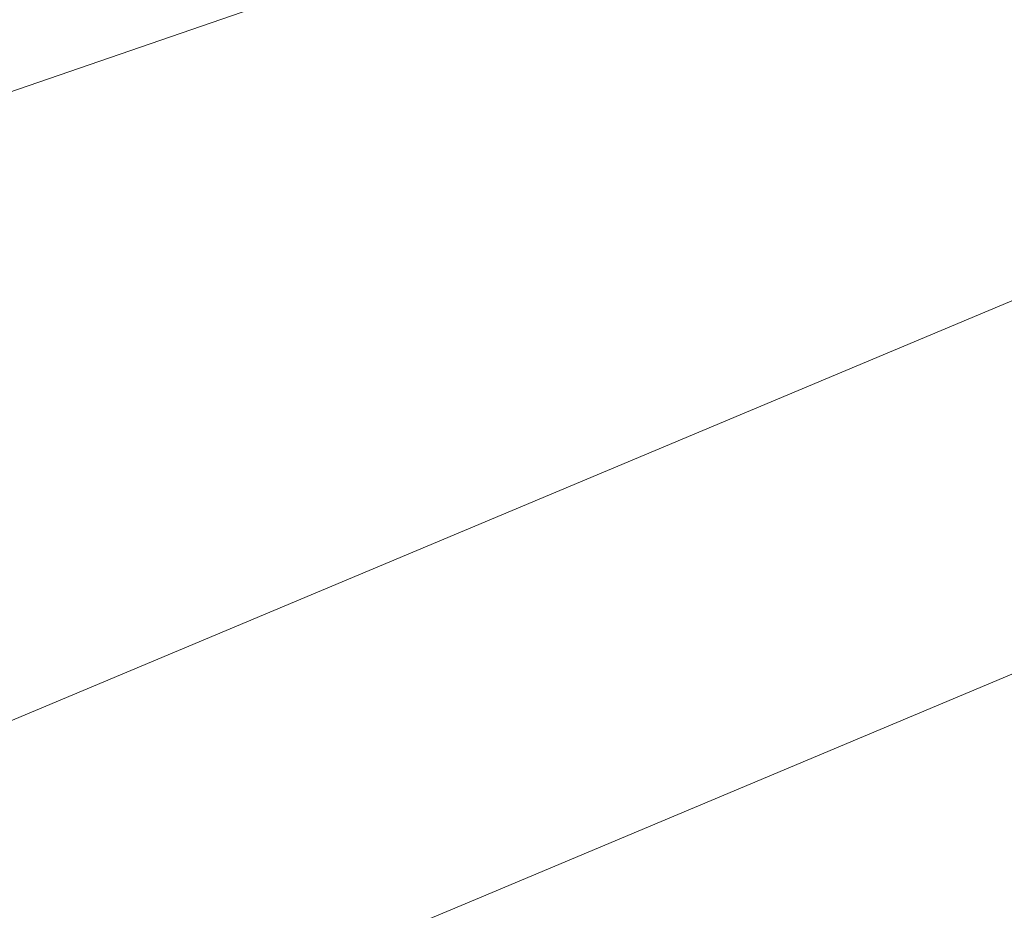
# Model space of a CAD drawing. Extents: x 1620613 to 1693141, y 557269 to 607790.
# Tile 658 of 1056: x 1620817.53 to 1620820.69, y 607313.89 to 607316.75. Entities that reach past the tile are written whole.
import ezdxf

# ---------------------------------------------------------------- set-up
doc = ezdxf.new("R2010")
doc.units = 0
doc.header["$LTSCALE"] = 10
doc.header["$MEASUREMENT"] = 0
for name, pattern in [('DGN Style 2', [7.346996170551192, 4.408197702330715, -2.938798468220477]), ('DGN Style 3', [10.28579463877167, 7.346996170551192, -2.938798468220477]), ('DGN Style 5', [5.142897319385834, 2.204098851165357, -2.938798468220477])]:
    doc.linetypes.add(name, pattern=pattern)
for name, color, linetype, lineweight in [('DT_X_Contour_Major', 132, 'DGN Style 3', 30), ('DT_X_Contour_Minor', 136, 'DGN Style 3', 0), ('PV_X_Driveway', 7, 'DGN Style 5', 0), ('SV_X_Top_of_Bank', 97, 'DGN Style 2', 0)]:
    doc.layers.add(name, color=color, linetype=linetype, lineweight=lineweight)

# ---------------------------------------------------------------- blocks, each defined once
blk = doc.blocks.new('*U1004')
at = {"layer": 'DT_X_Contour_Major', "elevation": 3.400041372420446, "flags": 128}
blk.add_lwpolyline([(-244.1590263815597, -27.22526824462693), (-245.9582130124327, -31.53047772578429), (-246.3161540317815, -32.38748241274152), (-246.6188971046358, -33.11340669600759), (-246.8664422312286, -33.70825057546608), (-247.0587894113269, -34.172014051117), (-247.8276143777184, -36.03038932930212), (-248.8338658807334, -38.35807953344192), (-249.0797851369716, -38.97471545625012), (-249.3862922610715, -39.82704170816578), (-249.753387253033, -40.91505828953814), (-250.1810701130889, -42.23876520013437), (-252.3182951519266, -48.96600821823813), (-254.6054744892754, -56.26317921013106), (-254.9177434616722, -57.68377750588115), (-254.8743306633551, -58.81821339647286), (-254.4752360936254, -59.66648688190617), (-253.720459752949, -60.2285979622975), (-251.2334804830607, -61.34601096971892), (-250.3786960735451, -61.73542086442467), (-249.6795772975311, -62.06559079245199), (-249.1361241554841, -62.3365207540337), (-248.7483366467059, -62.54821074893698), (-247.9217908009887, -63.03373078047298), (-247.6191146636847, -63.20065513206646), (-247.3309956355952, -63.33728816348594), (-247.05743371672, -63.44362987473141), (-246.7984289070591, -63.51968026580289), (-245.6237063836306, -63.80390234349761), (-235.3623574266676, -59.70334397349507), (-233.3790248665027, -58.91168992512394), (-231.8267481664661, -58.29410993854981), (-230.7055273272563, -57.85060401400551), (-230.0153623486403, -57.5811721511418), (-228.7496635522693, -57.09478593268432), (-228.3102899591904, -56.92563881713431), (-227.9414432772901, -56.78298713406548), (-227.6431235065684, -56.66683088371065), (-227.4153306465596, -56.57717006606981), (-226.9019189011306, -56.37340179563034), (-226.6787531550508, -56.2856658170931), (-226.3943147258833, -56.1752840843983), (-226.0486036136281, -56.04225659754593), (-225.6416198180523, -55.88658335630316), (-224.4746327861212, -55.441260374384), (-223.7302941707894, -55.14333622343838), (-222.3725185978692, -54.58355600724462), (-220.4013060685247, -53.76191972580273), (-217.8166565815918, -52.67842737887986), (-204.0789312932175, -46.90836498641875), (-203.7526982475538, -46.7713419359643), (-203.6283501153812, -46.71902253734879), (-203.4999805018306, -46.6648316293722), (-203.3675894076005, -46.60876921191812), (-203.2311768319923, -46.55083528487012), (-202.8620479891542, -46.3938494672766), (-202.3760832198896, -46.19854980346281), (-201.1950355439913, -45.73039017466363), (-199.3189049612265, -44.98937058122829), (-196.747691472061, -43.97549102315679), (-188.9643449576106, -40.90799891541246), (-186.3492845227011, -39.87446542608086), (-184.3416131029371, -39.07448403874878), (-182.9413306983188, -38.50805475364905), (-182.1484373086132, -38.17517757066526), (-180.8439069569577, -37.59890788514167), (-180.1253951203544, -37.23597068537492), (-178.9482573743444, -36.57936135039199), (-177.3124937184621, -35.62907987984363), (-175.2181041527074, -34.38512627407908), (-169.0215640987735, -30.67635381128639), (-166.9159204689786, -29.41391421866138), (-165.2463946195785, -28.40817478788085), (-164.0129865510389, -27.65913551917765), (-163.2156962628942, -27.16679641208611), (-161.6710792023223, -26.19615900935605), (-161.1568342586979, -25.873664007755), (-160.7725622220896, -25.634157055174), (-160.5182630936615, -25.47763815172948), (-160.3939368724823, -25.40410729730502), (-160.2356974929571, -25.31867575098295), (-160.1799956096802, -25.28837645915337), (-160.1315694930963, -25.2615522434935), (-160.090419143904, -25.23820310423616), (-160.0565445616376, -25.21832904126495), (-159.97591336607, -25.16996497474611), (-159.8818810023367, -25.11758790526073), (-159.6602573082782, -24.9967297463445), (-159.3110422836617, -24.80739049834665), (-158.8342359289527, -24.54957016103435), (-157.3926305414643, -23.7707411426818), (-156.5871451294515, -23.30127169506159), (-155.2518929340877, -22.4769851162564), (-153.3868739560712, -21.29788140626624), (-150.992088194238, -19.76396056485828), (-143.8996371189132, -15.20041547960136), (-141.5510294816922, -13.6892345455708), (-139.8245448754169, -12.57835055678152), (-138.7201833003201, -11.86776351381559), (-138.2379447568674, -11.55747341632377), (-137.7814726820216, -11.26376241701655), (-137.5833660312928, -11.13851753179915), (-137.3314001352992, -10.98306612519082), (-137.0255749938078, -10.79740819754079), (-136.6658906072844, -10.58154374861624), (-135.6349199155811, -9.96562985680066), (-135.0410585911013, -9.613441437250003), (-134.0327026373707, -9.018811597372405), (-132.609852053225, -8.181740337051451), (-130.7725068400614, -7.102227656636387), (-125.3202600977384, -3.900271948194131), (-123.5274441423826, -2.845920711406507), (-122.2381813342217, -2.084333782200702), (-121.4524716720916, -1.615511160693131), (-121.1703151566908, -1.43945284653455), (-121.0893019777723, -1.360316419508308), (-121.0603139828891, -1.330682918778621), (-121.0341098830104, -1.301134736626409), (-121.0106896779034, -1.271671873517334), (-120.9900533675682, -1.242294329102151), (-120.9387350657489, -1.164067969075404), (-120.8345032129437, -1.07860762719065), (-120.5602963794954, -0.8808963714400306), (-120.1161145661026, -0.5709342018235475), (-119.5019577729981, -0.1487211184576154), (-117.6375730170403, 1.126848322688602), (-117.0039974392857, 1.540982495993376), (-116.501559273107, 1.8267079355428), (-116.130258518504, 1.984024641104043), (-115.8900951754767, 2.012932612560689), (-115.0753202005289, 1.848216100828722), (-114.8765951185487, 1.579952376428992), (-114.8303824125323, 1.515370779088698), (-114.7769121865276, 1.436596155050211), (-114.7161844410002, 1.343628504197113), (-114.6481991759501, 1.236467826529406), (-114.4572284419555, 0.9317819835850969), (-114.3829532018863, 0.8376593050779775), (-114.3033555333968, 0.78380565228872), (-114.2184354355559, 0.7702210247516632), (-114.1281929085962, 0.7969054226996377), (-113.8804495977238, 0.9217558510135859), (-113.7693621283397, 0.9776275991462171), (-113.6219072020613, 1.0516050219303), (-113.4380848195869, 1.143688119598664), (-113.2178949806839, 1.25387689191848), (-112.5822321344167, 1.571854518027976), (-112.3691668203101, 1.676750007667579), (-112.2067180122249, 1.752953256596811), (-112.0948857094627, 1.800464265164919), (-112.0336699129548, 1.819283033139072), (-111.9379164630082, 1.831210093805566), (-111.8761730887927, 1.84954263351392), (-111.7627580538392, 1.895594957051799), (-111.597671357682, 1.969367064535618), (-111.3809130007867, 2.070858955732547), (-110.73399516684, 2.378463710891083), (-110.523190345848, 2.4765933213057), (-110.3759642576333, 2.540278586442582), (-110.2923169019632, 2.569519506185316), (-110.2722482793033, 2.564316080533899), (-110.3035035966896, 2.504514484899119), (-110.2847789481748, 2.498041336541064), (-110.2051635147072, 2.523473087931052), (-110.0646572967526, 2.580809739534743), (-109.8632602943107, 2.670051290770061), (-109.2450139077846, 2.950568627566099), (-108.9819837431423, 3.070520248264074), (-108.6565780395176, 3.219987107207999), (-108.2687967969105, 3.398969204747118), (-107.8186400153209, 3.607466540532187), (-106.5350545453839, 4.202813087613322), (-106.0900125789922, 4.409555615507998), (-105.7175757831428, 4.583273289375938), (-105.4177441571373, 4.723966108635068), (-105.1905177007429, 4.831634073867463), (-104.68138737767, 5.074715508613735), (-104.4100843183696, 5.201285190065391), (-103.9780228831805, 5.398683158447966), (-103.3852030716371, 5.666909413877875), (-102.6316248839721, 6.005963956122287), (-100.4077385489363, 7.004547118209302), (-99.62688119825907, 7.355245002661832), (-98.95222389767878, 7.658401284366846), (-98.38376664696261, 7.91401596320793), (-97.92150944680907, 8.12208903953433), (-96.83042364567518, 8.613561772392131), (-96.42078474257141, 8.79827238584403), (-96.01018238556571, 8.983799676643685), (-95.5986165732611, 9.170143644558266), (-95.18608730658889, 9.357304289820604), (-94.08472465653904, 9.857488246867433), (-93.39744857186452, 10.16794119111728), (-92.16164230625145, 10.72416205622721), (-90.37730585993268, 11.52615084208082), (-88.04443923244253, 12.57390754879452), (-81.09208798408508, 15.69561599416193), (-78.73961042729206, 16.75160535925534), (-76.89644119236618, 17.57829212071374), (-75.56258027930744, 18.17567627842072), (-74.73802768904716, 18.5437578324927), (-73.2182985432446, 19.2195718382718), (-72.40313108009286, 19.58344266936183), (-71.0974255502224, 20.16819465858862), (-69.30118195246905, 20.97382780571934), (-67.01440028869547, 22.00034211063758), (-60.26226509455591, 25.03222180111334), (-57.98118495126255, 26.0552568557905), (-56.20204591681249, 26.85045225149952), (-54.92484799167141, 27.41780798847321), (-54.14959117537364, 27.75732406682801), (-52.751494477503, 28.35891406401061), (-52.24375127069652, 28.57733037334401), (-51.76909417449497, 28.78138680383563), (-51.32752318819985, 28.97108335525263), (-50.91903831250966, 29.14642002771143), (-49.87386012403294, 29.59483798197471), (-49.46658876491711, 29.77317639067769), (-49.02865832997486, 29.97187815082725), (-48.56006881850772, 30.19094326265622), (-48.06082023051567, 30.43037172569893), (-46.68861189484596, 31.09599876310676), (-46.23529187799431, 31.3161497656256), (-45.90448807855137, 31.47738249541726), (-45.69620049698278, 31.57969695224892), (-45.61042913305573, 31.62309313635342), (-45.5450604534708, 31.6602585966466), (-45.492963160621, 31.68481529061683), (-45.38569779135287, 31.73061127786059), (-45.22326434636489, 31.79764655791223), (-45.00566282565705, 31.88592113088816), (-44.35183466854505, 32.14963904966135), (-44.11952607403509, 32.24228838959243), (-43.91297140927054, 32.32244796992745), (-43.73217067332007, 32.39011779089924), (-43.57712386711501, 32.44529785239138), (-43.19800428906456, 32.57579167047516), (-43.07670890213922, 32.62026508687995), (-42.99716242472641, 32.65581497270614), (-42.95936485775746, 32.68244132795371), (-42.96331620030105, 32.70014415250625), (-43.07916992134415, 32.7619357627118), (-43.45694219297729, 33.57664785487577), (-43.5294094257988, 33.73257840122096), (-43.58490872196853, 33.85120771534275), (-43.62344008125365, 33.93253579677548), (-43.64500350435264, 33.97656264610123), (-43.70604095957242, 34.09498506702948), (-43.73673183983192, 34.20573578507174), (-43.74516710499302, 34.22525528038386), (-43.7573196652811, 34.23634917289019), (-43.77318952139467, 34.23901746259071), (-43.79277667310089, 34.23326014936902), (-43.84996547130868, 34.2066731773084), (-43.87138412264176, 34.19712131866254), (-43.89274847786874, 34.18840597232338), (-43.91405853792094, 34.1805271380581), (-43.93531430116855, 34.17348481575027), (-44.03438117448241, 34.14257250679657), (-45.18047755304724, 35.95899565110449), (-45.40643188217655, 36.30312513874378), (-45.59311070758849, 36.55704653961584), (-45.74051402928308, 36.72075985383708), (-45.8486418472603, 36.79426508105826), (-46.084615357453, 36.87000157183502), (-46.11991900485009, 37.02740357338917), (-46.04884981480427, 37.44280721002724), (-45.87140778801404, 38.11621248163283), (-45.58759292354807, 39.04761938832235), (-44.01492026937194, 43.99618876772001), (-43.65202071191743, 44.78028851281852), (-43.51475034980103, 44.97700173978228), (-43.25846764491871, 45.23109867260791), (-42.88317259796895, 45.54257931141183), (-42.38886520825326, 45.91144365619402), (-39.80440192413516, 47.76670591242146), (-39.63361441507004, 48.52383685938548), (-39.89284177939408, 49.04233636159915), (-40.74371851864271, 50.27335017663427), (-42.18624463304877, 52.21687830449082), (-44.22042012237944, 54.87292074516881), (-50.43375392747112, 62.90571967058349), (-53.29829177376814, 66.43294601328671), (-57.23190495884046, 70.99002584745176), (-62.23459348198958, 76.57695917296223), (-68.30635734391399, 83.19374598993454), (-85.92316142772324, 102.2116488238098), (-91.77268511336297, 108.5314606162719), (-96.10865310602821, 113.227468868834), (-98.93106540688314, 116.2996735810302), (-100.2399220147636, 117.7480747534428), (-101.7121320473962, 119.4454064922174), (-102.2558617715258, 119.9739047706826), (-102.7828934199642, 120.2864008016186), (-103.2932269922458, 120.3828945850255), (-103.7868624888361, 120.2633861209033), (-105.0809597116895, 119.6566938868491), (-105.5399765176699, 119.5053821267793), (-105.9464540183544, 119.5064660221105), (-106.3003922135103, 119.6599455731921), (-106.6017911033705, 119.9658207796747), (-107.3354690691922, 120.9846822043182), (-107.7264093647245, 121.3892293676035), (-108.3489717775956, 121.8387247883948), (-109.203156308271, 122.3331684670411), (-110.2889629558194, 122.8725604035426), (-113.4932768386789, 124.3708699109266), (-114.5881001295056, 124.8468455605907), (-115.4693345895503, 125.1510403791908), (-116.1369802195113, 125.2834543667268), (-116.5910370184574, 125.2440875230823), (-117.5170700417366, 124.9100681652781), (-117.7476291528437, 124.9816660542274), (-117.7447817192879, 125.4469742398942), (-117.5085277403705, 126.305992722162), (-117.0388672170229, 127.558721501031), (-115.4752304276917, 131.4242786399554), (-114.831011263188, 133.1393941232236), (-114.0710813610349, 135.3855727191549), (-113.1954407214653, 138.1628144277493), (-112.2040893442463, 141.4711192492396), (-109.4062046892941, 151.0013495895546), (-108.3545405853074, 154.615217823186), (-107.2979617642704, 158.3091497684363), (-106.2364682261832, 162.0831454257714), (-105.1700599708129, 165.9372047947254), (-102.3197516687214, 176.3214480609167), (-101.3607452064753, 179.7893665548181), (-100.6214570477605, 182.4049395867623), (-100.1018871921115, 184.1681671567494), (-99.80203563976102, 185.0790492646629), (-99.29538923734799, 186.3716076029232), (-98.9992753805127, 186.5180118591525), (-98.49091861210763, 185.9878058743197), (-97.77031893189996, 184.7809896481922), (-96.83747633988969, 182.8975631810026), (-91.9889774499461, 172.5294824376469)], dxfattribs=at)
at = {"layer": 'DT_X_Contour_Minor', "transparency": 33554559, "flags": 128}
for points, elevation in [([(-251.2889938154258, -31.09727382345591), (-253.6248656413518, -36.68669815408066), (-254.4756969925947, -39.71706375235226), (-254.6886244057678, -40.4533310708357), (-254.9627646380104, -41.36340491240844), (-255.298117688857, -42.44728527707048), (-255.6946835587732, -43.70497216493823), (-257.6881541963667, -49.97972619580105), (-259.0102722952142, -54.19790081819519), (-259.5375105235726, -55.17637444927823), (-260.5526031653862, -56.30400621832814), (-262.0555502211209, -57.58079612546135), (-264.0463516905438, -59.00674417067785), (-270.0056281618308, -63.00814980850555), (-271.6953151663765, -64.33811523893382), (-272.2949188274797, -65.3269573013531), (-271.8044391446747, -65.97467599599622), (-270.2238761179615, -66.28127132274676), (-264.5555969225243, -66.64402770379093), (-262.6254697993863, -66.79497280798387), (-261.086297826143, -66.9757408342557), (-259.9380810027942, -67.18633178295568), (-259.1808193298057, -67.42674565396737), (-256.5591602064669, -68.61826387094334), (-252.9671011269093, -67.6306936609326), (-252.2884151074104, -67.44352781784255), (-251.791810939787, -67.30527466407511), (-251.4772886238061, -67.2159341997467), (-251.3448481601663, -67.17550642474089), (-251.2344493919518, -67.13291594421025), (-250.8399330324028, -66.9757632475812), (-249.7391830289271, -66.53624801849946), (-247.9321993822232, -65.81437025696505), (-245.4189820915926, -64.81012996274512), (-237.775424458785, -61.75567246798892), (-235.1706612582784, -60.71626044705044), (-233.0890398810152, -59.88886750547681), (-231.530560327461, -59.2734936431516), (-230.495222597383, -58.87013885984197), (-228.431844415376, -58.07721821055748), (-227.7333319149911, -57.80852125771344), (-227.1853280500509, -57.59712088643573), (-226.7878328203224, -57.44301709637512), (-226.5408462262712, -57.34620988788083), (-226.0828934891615, -57.16445277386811), (-225.8461630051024, -57.07181872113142), (-225.4794361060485, -56.93023439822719), (-224.982712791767, -56.73969980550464), (-224.3559930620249, -56.50021494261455), (-222.511411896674, -55.79632161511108), (-221.597072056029, -55.43553532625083), (-220.2374884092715, -54.88109645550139), (-218.4326609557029, -54.13300500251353), (-216.1825896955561, -53.19126096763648), (-205.8273901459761, -48.84191300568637), (-204.4341094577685, -48.25671303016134), (-204.1551154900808, -48.1395311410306), (-203.9667143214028, -48.05988908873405), (-203.610756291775, -47.90884934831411), (-203.0872414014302, -47.68641191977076), (-202.3961696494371, -47.39257680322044), (-200.3299024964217, -46.51381957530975), (-199.3883255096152, -46.12159672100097), (-198.1132949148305, -45.60399607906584), (-196.5048107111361, -44.96101764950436), (-194.5628728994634, -44.19266143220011), (-188.9397672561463, -41.97654113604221), (-186.9793009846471, -41.19840604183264), (-185.3152314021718, -40.52609098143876), (-183.9475585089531, -39.95959595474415), (-182.876282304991, -39.49892096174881), (-180.4147413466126, -38.41154769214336), (-179.3903959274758, -37.92508193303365), (-178.1635153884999, -37.28121460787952), (-176.7340997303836, -36.47994571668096), (-175.1021489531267, -35.52127525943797), (-170.4802333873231, -32.75495195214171), (-168.8461744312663, -31.77341956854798), (-167.4104342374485, -30.90356489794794), (-166.1730128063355, -30.14538794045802), (-165.133910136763, -29.49888869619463), (-162.6273947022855, -27.92379432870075), (-161.7929076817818, -27.40046804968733), (-161.1693331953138, -27.0118099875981), (-160.7566712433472, -26.75782014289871), (-160.5549218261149, -26.63849851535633), (-160.2981400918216, -26.49986513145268), (-160.2108267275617, -26.45254249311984), (-160.1414729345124, -26.41454961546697), (-160.090078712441, -26.38588649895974), (-160.0566440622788, -26.36655314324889), (-159.9914310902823, -26.32743720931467), (-159.8605312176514, -26.25544378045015), (-159.5167413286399, -26.06880044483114), (-158.9600614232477, -25.76750720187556), (-158.1904915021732, -25.35156405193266), (-155.854451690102, -24.08951577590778), (-154.7926750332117, -23.48542267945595), (-153.3593749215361, -22.61967959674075), (-151.5545513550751, -21.49228652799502), (-149.3782043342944, -20.10324347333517), (-143.079247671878, -16.05026201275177), (-140.9933992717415, -14.70815008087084), (-139.4600715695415, -13.72155038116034), (-138.4792645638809, -13.09046291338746), (-138.050978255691, -12.81488767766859), (-137.6455756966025, -12.55403669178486), (-137.4382650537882, -12.42406448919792), (-137.1203850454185, -12.22978612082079), (-136.6919356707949, -11.97120158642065), (-136.1529169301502, -11.64831088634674), (-134.568107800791, -10.70152746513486), (-133.8224923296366, -10.2583754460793), (-132.7742527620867, -9.639006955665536), (-131.4233890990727, -8.843421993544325), (-129.7699013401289, -7.871620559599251), (-124.9571018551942, -5.045194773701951), (-123.3572829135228, -4.097632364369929), (-122.1674257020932, -3.374764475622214), (-121.3875302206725, -2.876591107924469), (-121.0175964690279, -2.603112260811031), (-120.5777221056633, -2.173428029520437), (-120.420327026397, -2.012528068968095), (-120.2780475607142, -1.852091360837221), (-120.1508837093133, -1.692117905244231), (-120.0388354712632, -1.532607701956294), (-119.7601943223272, -1.107864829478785), (-119.6002302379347, -0.9216060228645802), (-119.3293188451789, -0.6813867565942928), (-118.9474601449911, -0.3872070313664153), (-118.4546541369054, -0.03906684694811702), (-116.992575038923, 0.9612542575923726), (-116.4957153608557, 1.286024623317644), (-116.1016956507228, 1.510094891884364), (-115.8105159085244, 1.633465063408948), (-115.6221761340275, 1.656135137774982), (-114.9832171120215, 1.52696192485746), (-114.8273738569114, 1.316585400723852), (-114.7911331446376, 1.265939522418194), (-114.7492009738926, 1.204163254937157), (-114.7015773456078, 1.131256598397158), (-114.6482622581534, 1.047219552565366), (-114.4985000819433, 0.8082802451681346), (-114.4318522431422, 0.7387010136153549), (-114.3442303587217, 0.7091677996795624), (-114.2356344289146, 0.7196806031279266), (-114.106064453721, 0.7702394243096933), (-113.7325791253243, 0.9584576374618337), (-113.5835035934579, 1.033485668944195), (-113.4163909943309, 1.117406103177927), (-113.2312413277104, 1.210218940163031), (-113.0280545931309, 1.311924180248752), (-112.4621738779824, 1.594994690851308), (-112.2724985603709, 1.688374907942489), (-112.1278831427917, 1.756212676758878), (-112.0283276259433, 1.798507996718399), (-111.9738320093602, 1.815260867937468), (-111.8885902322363, 1.825878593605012), (-111.8336249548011, 1.842198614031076), (-111.7326604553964, 1.88319538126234), (-111.5856967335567, 1.948868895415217), (-111.3927337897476, 2.039219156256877), (-110.8168336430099, 2.313055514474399), (-110.6291706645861, 2.400412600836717), (-110.498106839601, 2.457106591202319), (-110.4236421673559, 2.483137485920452), (-110.4057766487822, 2.478505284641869), (-110.4336008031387, 2.425268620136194), (-110.408598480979, 2.423287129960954), (-110.3127233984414, 2.457270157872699), (-110.1459755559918, 2.527217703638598), (-109.9083549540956, 2.633129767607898), (-109.1802030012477, 2.963514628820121), (-108.8860031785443, 3.097559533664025), (-108.5495176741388, 3.251905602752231), (-108.170746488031, 3.426552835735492), (-107.7496896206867, 3.621501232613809), (-106.5704903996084, 4.168431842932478), (-106.1554237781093, 4.36132963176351), (-105.7946233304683, 4.529825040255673), (-105.4880890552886, 4.673918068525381), (-105.2358209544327, 4.79360871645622), (-104.6354609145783, 5.080247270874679), (-104.3412596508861, 5.217949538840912), (-103.9089258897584, 5.416077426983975), (-103.3384596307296, 5.674630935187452), (-102.6298608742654, 5.993610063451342), (-100.5560875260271, 6.924788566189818), (-99.8152772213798, 7.257517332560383), (-99.14817631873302, 7.557319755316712), (-98.55478481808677, 7.824195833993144), (-98.0351027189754, 8.058145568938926), (-96.7475629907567, 8.638109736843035), (-96.26416712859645, 8.856078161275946), (-95.77963433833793, 9.075010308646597), (-95.29396462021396, 9.294906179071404), (-94.80715797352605, 9.515765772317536), (-93.50749101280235, 10.10600965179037), (-92.77353282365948, 10.4377576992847), (-91.54640847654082, 10.99031893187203), (-89.82611797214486, 11.76369334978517), (-87.61266130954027, 12.75788095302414), (-81.05255533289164, 15.70346547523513), (-78.81576908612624, 16.70745149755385), (-77.02548982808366, 17.51022117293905), (-75.68171755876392, 18.11177450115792), (-74.78445227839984, 18.5121114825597), (-72.98708751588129, 19.31138830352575), (-72.1013000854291, 19.70657468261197), (-70.79196136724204, 20.29267620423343), (-69.05907136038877, 21.06969286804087), (-66.90263006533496, 22.03762467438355), (-60.58738489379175, 24.87332968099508), (-58.43750897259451, 25.8372231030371), (-56.72431508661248, 26.60212461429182), (-55.4478032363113, 27.16803421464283), (-54.60797342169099, 27.53495190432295), (-52.95066996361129, 28.24807652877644), (-52.3487913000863, 28.50698716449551), (-51.78613290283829, 28.74887560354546), (-51.26269477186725, 28.97374184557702), (-50.778476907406, 29.18158589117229), (-49.53952295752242, 29.71314041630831), (-49.0775596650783, 29.91444531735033), (-48.62088525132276, 30.11969412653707), (-48.16949971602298, 30.32888684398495), (-47.7234030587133, 30.54202346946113), (-46.5408638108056, 31.11564634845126), (-46.15020249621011, 31.30536768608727), (-45.86512298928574, 31.4443145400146), (-45.68562528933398, 31.53248690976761), (-45.61170939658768, 31.56988479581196), (-45.55537609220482, 31.60191317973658), (-45.51047978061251, 31.62307560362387), (-45.41804082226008, 31.66254158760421), (-45.27805921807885, 31.72031113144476), (-45.09053496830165, 31.79638423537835), (-44.52708010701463, 32.02365059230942), (-44.31715165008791, 32.10684285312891), (-44.10995742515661, 32.1859698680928), (-43.90549743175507, 32.26103163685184), (-43.70377167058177, 32.33202815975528), (-43.16948194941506, 32.51593189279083), (-42.99717565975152, 32.57787939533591), (-42.88097408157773, 32.62579410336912), (-42.82087721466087, 32.6596760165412), (-42.81688505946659, 32.6795251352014), (-42.88104559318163, 32.71374572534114), (-42.87156232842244, 32.74108844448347), (-42.79499213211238, 32.79745115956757), (-42.65133500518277, 32.88283387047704), (-42.44059094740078, 32.99723657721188), (-41.78915755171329, 33.34100378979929), (-41.57206330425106, 33.45714496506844), (-41.40935560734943, 33.54774308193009), (-41.30103446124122, 33.61279814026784), (-41.24709986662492, 33.65231013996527), (-41.12230704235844, 33.77709900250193), (-41.25624996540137, 34.01663192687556), (-41.28952939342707, 34.07826015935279), (-41.33196356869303, 34.16048788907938), (-41.38355249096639, 34.26331511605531), (-41.44429615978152, 34.38674184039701), (-41.74912769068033, 35.01079871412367), (-42.7012064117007, 34.65888466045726), (-42.87650068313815, 34.59461657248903), (-42.99434976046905, 34.55263261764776), (-43.05475364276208, 34.53293279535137), (-43.05771233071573, 34.53551710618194), (-42.93748075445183, 34.59957353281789), (-43.78832270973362, 36.72433501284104), (-43.95516180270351, 37.13430726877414), (-44.09103252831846, 37.45361197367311), (-44.19593488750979, 37.68224912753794), (-44.26986888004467, 37.82021873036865), (-44.42573503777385, 38.0672476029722), (-44.47900148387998, 38.1489852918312), (-44.52190120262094, 38.20892670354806), (-44.55443419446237, 38.24707183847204), (-44.57660045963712, 38.26342069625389), (-44.62188819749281, 38.2779559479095), (-44.62866362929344, 38.30816434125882), (-44.61502412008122, 38.38788808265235), (-44.58096967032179, 38.51712717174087), (-44.52650028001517, 38.69588160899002), (-44.22467493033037, 39.64560479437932), (-43.09697245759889, 42.08217767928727), (-42.67040779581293, 42.69345974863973), (-41.87401487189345, 43.48306043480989), (-40.70779368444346, 44.45097973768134), (-39.17174423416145, 45.59721765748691), (-31.14058085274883, 51.36240472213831), (-31.13452700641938, 51.38924248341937), (-31.61714367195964, 52.01968448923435), (-33.06758817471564, 53.89950860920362), (-35.48586051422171, 57.02871484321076), (-38.87196069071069, 61.40730319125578), (-56.93202646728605, 84.75594041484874)], 3.000041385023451), ([(-28.66335585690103, 51.7220972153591), (-29.30004596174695, 51.26892201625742), (-29.42493632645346, 51.18009445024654), (-29.52674023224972, 51.10782969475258), (-29.60545768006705, 51.05212774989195), (-29.66108866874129, 51.01298861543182), (-29.77865602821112, 50.93070133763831), (-29.85936793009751, 50.86308585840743), (-30.01332811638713, 50.72195487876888), (-30.24053658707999, 50.50730839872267), (-30.54099334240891, 50.21914641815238), (-31.4398757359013, 49.35269380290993), (-31.75494705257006, 49.04151269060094), (-32.02599920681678, 48.7578088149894), (-32.25303219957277, 48.50158217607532), (-32.43604603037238, 48.27283277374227), (-32.86539069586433, 47.69947068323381), (-33.16645912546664, 47.39634373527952), (-33.74765591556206, 46.91698445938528), (-34.60898106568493, 46.26139285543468), (-35.75043457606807, 45.42956892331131), (-39.16781508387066, 42.9763953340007), (-40.31616411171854, 42.11306466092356), (-41.19817581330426, 41.36295283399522), (-41.81385018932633, 40.72605985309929), (-42.16318723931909, 40.20238571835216), (-42.73963627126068, 38.95687982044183), (-42.90612817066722, 38.49162199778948), (-42.97326709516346, 38.02997795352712), (-42.94105304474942, 37.57194768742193), (-42.8094860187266, 37.1175311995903), (-41.96368295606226, 35.00535307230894), (-42.23085186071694, 34.86301205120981), (-42.26887846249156, 34.84078360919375), (-42.26845730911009, 34.83510157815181), (-42.22958840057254, 34.84596595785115), (-42.15227173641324, 34.87337674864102), (-41.70174920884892, 35.03990206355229), (-41.55750328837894, 34.74459908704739), (-41.52192420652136, 34.67397008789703), (-41.47700664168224, 34.58864150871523), (-41.4227505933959, 34.48861334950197), (-41.35915606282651, 34.37388561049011), (-41.04059179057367, 33.80419047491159), (-41.33739384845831, 33.50739783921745), (-41.41715527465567, 33.43902560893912), (-41.52923867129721, 33.36110576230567), (-41.67364403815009, 33.27363829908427), (-41.85037137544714, 33.17662321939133), (-42.36474023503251, 32.90518618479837), (-42.53114278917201, 32.8148543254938), (-42.64457380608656, 32.7474365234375), (-42.70503328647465, 32.70293277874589), (-42.71252122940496, 32.68134309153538), (-42.66186036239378, 32.65432266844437), (-42.67755569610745, 32.63433251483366), (-42.7626373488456, 32.59462737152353), (-42.91710532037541, 32.53520723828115), (-43.14095960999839, 32.45607211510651), (-43.83041947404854, 32.2187584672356), (-44.07882419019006, 32.13194548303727), (-44.30694344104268, 32.04949176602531), (-44.51477722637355, 31.9713973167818), (-44.70232554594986, 31.8976621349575), (-45.17540711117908, 31.70684733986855), (-45.33285409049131, 31.64297570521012), (-45.4503838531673, 31.59447189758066), (-45.52799640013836, 31.56133591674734), (-45.56569173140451, 31.54356776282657), (-45.61298965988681, 31.5166764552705), (-45.67505008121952, 31.48527686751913), (-45.82575790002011, 31.41124658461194), (-46.06511311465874, 31.29458560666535), (-46.39311572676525, 31.1352939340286), (-47.38598588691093, 30.65367521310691), (-47.77893061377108, 30.46683042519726), (-48.21311217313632, 30.26751010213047), (-48.68853056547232, 30.05571424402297), (-49.20518579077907, 29.83144285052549), (-50.63791550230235, 29.21675175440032), (-51.19786635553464, 28.97640033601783), (-51.80317163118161, 28.71636440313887), (-52.45383132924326, 28.4366439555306), (-53.14984545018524, 28.13723899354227), (-55.06635566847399, 27.31257974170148), (-55.97075848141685, 26.91826044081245), (-57.24658425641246, 26.35379697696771), (-58.89383299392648, 25.61918935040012), (-60.91250469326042, 24.71443756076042), (-66.79085984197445, 22.07490723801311), (-68.81696076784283, 21.16555793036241), (-70.48649718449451, 20.41715774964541), (-71.79946909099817, 19.8297066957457), (-72.75587648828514, 19.40320476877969), (-74.83087686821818, 18.4804651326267), (-75.80085483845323, 18.04787272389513), (-77.15453846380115, 17.44215022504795), (-78.89192774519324, 16.66329763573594), (-81.01302268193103, 15.71131495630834), (-87.18088338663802, 12.94185435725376), (-89.27493008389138, 12.00123585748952), (-90.93117464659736, 11.25647580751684), (-92.14961707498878, 10.70757420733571), (-92.93025736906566, 10.35453105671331), (-94.42822864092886, 9.674227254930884), (-94.98931266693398, 9.419668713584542), (-95.5490862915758, 9.16622094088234), (-96.10754951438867, 8.913883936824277), (-96.66470233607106, 8.662657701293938), (-98.14869599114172, 7.994202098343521), (-98.72580298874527, 7.734375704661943), (-99.34412873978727, 7.456238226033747), (-100.0036732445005, 7.159789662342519), (-100.7044365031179, 6.845030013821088), (-102.6280968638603, 5.981256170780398), (-103.2917161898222, 5.682352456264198), (-103.8398288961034, 5.433471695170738), (-104.2724349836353, 5.234613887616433), (-104.5895344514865, 5.085779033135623), (-105.281124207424, 4.755583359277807), (-105.5584339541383, 4.62387002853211), (-105.871670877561, 4.476376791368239), (-106.2208349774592, 4.313103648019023), (-106.6059262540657, 4.134050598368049), (-107.6807392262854, 3.635535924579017), (-108.0726961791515, 3.454136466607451), (-108.4424573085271, 3.283824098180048), (-108.7900226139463, 3.124598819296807), (-109.1153920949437, 2.976460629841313), (-109.9534496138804, 2.596208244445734), (-110.2272938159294, 2.473625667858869), (-110.4202832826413, 2.391067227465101), (-110.5324180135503, 2.348532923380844), (-110.5636980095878, 2.346022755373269), (-110.5393050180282, 2.392694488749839), (-110.5549674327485, 2.396755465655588), (-110.6202494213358, 2.37393459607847), (-110.7351509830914, 2.324231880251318), (-110.8996721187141, 2.247647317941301), (-111.4045545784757, 2.007579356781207), (-111.5737221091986, 1.9283707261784), (-111.7025628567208, 1.870795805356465), (-111.7910768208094, 1.834854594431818), (-111.8392640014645, 1.820547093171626), (-111.9139941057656, 1.811238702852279), (-111.961769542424, 1.796551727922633), (-112.049048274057, 1.759472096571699), (-112.1758303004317, 1.699999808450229), (-112.342115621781, 1.618134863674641), (-112.8382142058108, 1.369971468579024), (-113.0243978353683, 1.276749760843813), (-113.2108747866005, 1.183207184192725), (-113.3976450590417, 1.089343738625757), (-113.5847086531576, 0.9951594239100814), (-114.0839359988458, 0.7435734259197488), (-114.2528334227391, 0.6691401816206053), (-114.3851051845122, 0.6345299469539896), (-114.4807512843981, 0.6397427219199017), (-114.539771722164, 0.6847785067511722), (-114.6483253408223, 0.8579712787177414), (-114.6869702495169, 0.918884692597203), (-114.7214897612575, 0.9717303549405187), (-114.7518838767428, 1.016508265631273), (-114.7781525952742, 1.053218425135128), (-114.8911140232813, 1.205707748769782), (-115.3542570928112, 1.299337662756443), (-115.490773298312, 1.282905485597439), (-115.7018320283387, 1.193481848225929), (-115.9874332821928, 1.031066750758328), (-116.3475770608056, 0.7956601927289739), (-117.4073505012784, 0.07058742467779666), (-117.7788057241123, -0.2034798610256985), (-118.0983413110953, -0.4818771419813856), (-118.3659572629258, -0.7646044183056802), (-118.5816535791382, -1.051661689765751), (-119.0876175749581, -1.822921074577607), (-119.2910777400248, -2.112563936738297), (-119.5219852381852, -2.403047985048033), (-119.7803400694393, -2.6943732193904), (-120.0661422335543, -2.986539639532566), (-120.8648777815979, -3.766771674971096), (-121.3225887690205, -4.137671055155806), (-122.0966700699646, -4.665195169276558), (-123.1871216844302, -5.349344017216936), (-124.5939436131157, -6.190117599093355), (-128.767295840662, -8.641013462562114), (-130.2369261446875, -9.505103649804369), (-131.5158028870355, -10.25920231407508), (-132.6039260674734, -10.90330945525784), (-133.501295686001, -11.43742507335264), (-135.6399432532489, -12.71507802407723), (-136.3582963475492, -13.14499497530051), (-136.909369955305, -13.47650611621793), (-137.2931640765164, -13.70961144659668), (-137.5096787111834, -13.84431096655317), (-137.8640117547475, -14.07230193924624), (-138.2383458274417, -14.31316231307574), (-139.0955982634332, -14.86475020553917), (-140.4357690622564, -15.72706561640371), (-142.2588582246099, -16.90010854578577), (-147.7643204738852, -20.44252638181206), (-149.7222287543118, -21.68669164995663), (-151.4668569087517, -22.7623740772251), (-152.9982049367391, -23.66957366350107), (-154.3162728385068, -24.40829040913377), (-157.5467470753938, -26.15355794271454), (-158.6090805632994, -26.72762390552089), (-159.3732253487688, -27.14087114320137), (-159.8391814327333, -27.39329965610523), (-160.0069488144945, -27.48490944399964), (-160.05674356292, -27.51477724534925), (-160.0897382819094, -27.53356989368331), (-160.1513763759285, -27.56754698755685), (-160.2416578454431, -27.6167085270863), (-160.3605826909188, -27.68105451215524), (-160.7159067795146, -27.87288973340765), (-160.9950793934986, -28.03800213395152), (-161.5661041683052, -28.38946291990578), (-162.4289811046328, -28.92727209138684), (-163.5837102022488, -29.65142964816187), (-167.0521240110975, -31.83098098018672), (-168.3330390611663, -32.63164036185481), (-169.5744738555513, -33.39895500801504), (-170.7764283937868, -34.13292491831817), (-171.9389026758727, -34.83355009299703), (-174.9861937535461, -36.65742424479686), (-176.1557057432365, -37.33081155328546), (-177.3787734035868, -37.98306786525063), (-178.6553967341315, -38.61419318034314), (-179.9855757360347, -39.22418749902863), (-183.604127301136, -40.82266435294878), (-184.953786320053, -41.41113715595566), (-186.2888497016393, -41.97769792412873), (-187.6093174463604, -42.52234665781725), (-188.9151895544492, -43.04508335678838), (-192.378054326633, -44.40983184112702), (-193.6907164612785, -44.93266471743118), (-195.0315542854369, -45.47760198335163), (-196.4005677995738, -46.04464363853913), (-197.7977570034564, -46.6337896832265), (-201.5611624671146, -48.23431832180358), (-202.8068933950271, -48.76405462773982), (-203.7215320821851, -49.15286706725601), (-204.3050785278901, -49.4007556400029), (-204.557532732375, -49.50772034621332), (-204.7892876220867, -49.60506107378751), (-205.122084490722, -49.7448410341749), (-205.9466589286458, -50.09117536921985), (-207.2630109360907, -50.64406407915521), (-209.0711405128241, -51.40350716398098), (-214.5485228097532, -53.70409455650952), (-216.4640158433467, -54.50409027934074), (-218.1024582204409, -55.17863690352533), (-219.4638499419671, -55.72773442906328), (-220.5481910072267, -56.15138285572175), (-223.0703663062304, -57.11384652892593), (-223.9168219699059, -57.43714301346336), (-224.5645574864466, -57.68518471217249), (-225.0135728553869, -57.85797162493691), (-225.2638680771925, -57.95550375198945), (-225.6663618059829, -58.11524970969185), (-225.9325421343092, -58.21920330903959), (-226.429212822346, -58.41125463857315), (-227.1563738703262, -58.69140369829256), (-228.1140252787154, -59.05965048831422), (-230.9750828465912, -60.15910556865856), (-232.2341146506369, -60.64783893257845), (-233.8654168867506, -61.28944771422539), (-235.8689895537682, -62.08393191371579), (-238.244832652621, -63.03129153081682), (-245.0767748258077, -65.76141773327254), (-247.3358571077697, -66.66393429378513), (-248.9891473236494, -67.32388932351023), (-250.0366454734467, -67.74128282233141), (-250.4783515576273, -67.9161147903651), (-250.8485116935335, -68.05891799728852), (-251.1604747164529, -68.15815091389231), (-251.8187436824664, -68.34874725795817), (-252.8233185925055, -68.63070702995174), (-254.1741994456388, -69.00403022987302), (-258.2382896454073, -70.1213766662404), (-259.91491875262, -70.53719098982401), (-261.8967384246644, -70.9466241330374), (-264.1837486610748, -71.34967609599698), (-266.7759494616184, -71.74634687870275), (-274.0954056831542, -72.79562739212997), (-275.3482357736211, -73.53251449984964), (-273.6171338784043, -74.9562154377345), (-268.9020999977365, -77.06673020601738), (-261.203134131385, -79.86405880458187), (-236.6939825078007, -88.23935350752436), (-228.6428515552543, -90.981510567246), (-222.8713224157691, -92.92651071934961), (-219.3793950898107, -94.07435396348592), (-218.1670695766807, -94.42504030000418), (-217.9736706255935, -94.29732798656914), (-217.8612127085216, -94.28280657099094), (-217.6688881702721, -94.33502655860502), (-217.3966970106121, -94.45398794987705), (-217.0446392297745, -94.63969074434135), (-215.9993296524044, -95.22388673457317), (-215.6384696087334, -95.41272896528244), (-215.3398716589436, -95.54110866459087), (-215.1035358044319, -95.60902583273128), (-214.9294620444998, -95.61648046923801), (-214.2623960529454, -95.51018953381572), (-212.4236245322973, -94.90701760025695), (-211.3693692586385, -95.27248518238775), (-208.9946483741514, -96.62739018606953), (-205.2994618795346, -98.9717326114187), (-200.2838097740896, -102.305512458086), (-185.1481166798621, -112.5148419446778), (-180.6644119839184, -115.3006257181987), (-178.5650677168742, -116.0009799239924), (-178.8500838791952, -114.6159045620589), (-181.5194604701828, -111.1453996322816), (-191.8169452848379, -99.1101470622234), (-195.1750249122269, -95.14225500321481), (-197.5261501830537, -92.26501825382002), (-198.8703210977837, -90.47843681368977), (-199.2075376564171, -89.7825106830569), (-198.4316547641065, -89.0797177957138), (-195.4061593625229, -87.93956867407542), (-194.7024538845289, -87.65115346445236), (-193.8879783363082, -87.27454317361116), (-192.9627327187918, -86.8097378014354), (-191.9267170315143, -86.25673734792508), (-189.0163151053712, -84.6644760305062), (-187.885862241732, -84.08033551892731), (-186.6773050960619, -83.52210997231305), (-185.3906436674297, -82.98979939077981), (-184.0258779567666, -82.48340377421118), (-180.2823636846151, -81.167568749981), (-179.0181060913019, -80.7215757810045), (-178.0329690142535, -80.37047314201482), (-177.3269524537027, -80.11426083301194), (-176.9000564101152, -79.95293885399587), (-176.1338276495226, -79.64926735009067), (-175.8762315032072, -79.54731187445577), (-175.6781146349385, -79.46919907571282), (-175.5394770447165, -79.4149289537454), (-175.4603187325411, -79.3845015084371), (-175.3285356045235, -79.33515189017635), (-174.8662217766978, -79.15331559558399), (-173.5781176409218, -78.64481892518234), (-171.4642231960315, -77.80966187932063), (-168.5245384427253, -76.64784445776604), (-159.584325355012, -73.11411749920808), (-156.6458573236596, -71.9527562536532), (-154.5356130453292, -71.11896773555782), (-153.2535925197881, -70.61275194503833), (-152.7997957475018, -70.43410888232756), (-152.6939693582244, -70.39449101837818), (-152.6463643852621, -70.37338774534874), (-152.5829192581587, -70.33979132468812), (-152.503633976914, -70.2937017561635), (-152.408508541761, -70.23511903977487), (-152.1337205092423, -70.06224093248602), (-152.0269385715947, -69.99821415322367), (-151.9126837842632, -69.93579239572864), (-151.7909561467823, -69.87497566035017), (-151.6617556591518, -69.81576394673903), (-151.307257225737, -69.6600060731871), (-150.7865892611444, -69.44654054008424), (-149.4904591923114, -68.92296234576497), (-147.4188670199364, -68.08927149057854), (-144.5718127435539, -66.94546797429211), (-135.9457185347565, -63.48184171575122), (-133.0872926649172, -62.33768157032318), (-130.9815857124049, -61.50292082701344), (-129.6285976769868, -60.97755948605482), (-129.0283285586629, -60.76159754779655), (-128.4312361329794, -60.59823158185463), (-128.1976767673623, -60.5043540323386), (-127.9448179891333, -60.34524585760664), (-127.6726597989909, -60.12090705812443), (-127.3812021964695, -59.83133763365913), (-125.9760347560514, -58.32780886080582), (-125.8161657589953, -58.21285156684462), (-125.7512496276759, -58.17585428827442), (-125.6250165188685, -58.1141298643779), (-125.4374664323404, -58.02767829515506), (-125.1885993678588, -57.91649958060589), (-124.4431978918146, -57.58705348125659), (-124.1611560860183, -57.4587819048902), (-123.8740817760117, -57.32105175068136), (-123.5819749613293, -57.17386301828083), (-123.2848356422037, -57.01721570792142), (-122.485754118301, -56.5868781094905), (-122.2091005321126, -56.43948820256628), (-121.978450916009, -56.32007168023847), (-121.7938052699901, -56.2286285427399), (-121.6551635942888, -56.16515879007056), (-121.1155117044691, -55.93423784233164), (-120.8633052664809, -55.59544713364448), (-120.8215244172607, -55.51844386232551), (-120.8042703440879, -55.43263006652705), (-120.8115430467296, -55.33800574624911), (-120.843342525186, -55.23457090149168), (-120.9608435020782, -54.94699728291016), (-121.000999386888, -54.84809745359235), (-121.0333413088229, -54.767078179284), (-121.0578692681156, -54.70393946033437), (-121.0745832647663, -54.65868129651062), (-121.134349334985, -54.48919782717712), (-120.8391535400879, -54.3255671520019), (-120.7496332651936, -54.27642424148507), (-120.6075849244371, -54.19912294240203), (-120.4130085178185, -54.09366325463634), (-120.165904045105, -53.96004517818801), (-119.4369213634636, -53.56618578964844), (-119.1930260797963, -53.43487928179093), (-119.0080772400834, -53.33635429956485), (-118.8820748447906, -53.2706108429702), (-118.8150188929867, -53.23764891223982), (-118.7147982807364, -53.19345913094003), (-118.6559550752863, -53.16767004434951), (-118.5545909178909, -53.12344512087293), (-118.4107058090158, -53.06078436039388), (-118.2242997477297, -52.97968776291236), (-117.6705223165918, -52.73884905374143), (-117.4885509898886, -52.65940803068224), (-117.3579700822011, -52.60171399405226), (-117.278779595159, -52.56576694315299), (-117.2509795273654, -52.55156687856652), (-117.2453665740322, -52.54269602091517), (-117.2033268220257, -52.52277257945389), (-117.0814172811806, -52.4696553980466), (-116.879637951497, -52.38334447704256), (-116.597988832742, -52.26383981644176), (-115.7404314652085, -51.90090240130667), (-115.3795960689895, -51.74519667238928), (-114.9402579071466, -51.55028254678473), (-114.4224169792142, -51.316160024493), (-113.8260732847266, -51.04282910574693), (-112.1311530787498, -50.26166879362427), (-111.4732828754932, -49.95998472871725), (-110.7708624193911, -49.64080276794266), (-110.0238917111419, -49.30412291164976), (-109.2323707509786, -48.94994515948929), (-107.0622478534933, -47.98214062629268), (-106.2708308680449, -47.62965386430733), (-105.524172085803, -47.29804697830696), (-104.8222715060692, -46.98731996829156), (-104.1651291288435, -46.6974728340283), (-102.4724270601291, -45.95238697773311), (-101.6161663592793, -45.57374351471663), (-100.3169108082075, -44.99662751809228), (-98.57466040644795, -44.22103898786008), (-96.38941515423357, -43.2469779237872), (-89.97143468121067, -40.38485170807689), (-87.75575667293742, -39.39607936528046), (-85.9222080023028, -38.57635699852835), (-84.47078867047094, -37.92568460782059), (-83.4014986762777, -37.44406219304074), (-81.05956447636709, -36.38513572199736), (-80.23220259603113, -36.01111022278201), (-79.50656760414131, -35.68322857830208), (-78.88265950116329, -35.40149078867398), (-78.36047828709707, -35.16589685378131), (-77.10363090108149, -34.59917150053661), (-76.39172531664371, -34.27964198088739), (-75.1986441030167, -33.74609743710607), (-73.52438726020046, -32.99853786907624), (-71.36895478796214, -32.03696327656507), (-64.97956735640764, -29.18741099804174), (-62.83160034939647, -28.22902048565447), (-61.17973990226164, -27.49101315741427), (-60.02398601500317, -26.97338901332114), (-59.36433868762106, -26.67614805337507), (-58.26675456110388, -26.17734973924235), (-57.89447235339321, -26.00785803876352), (-57.60081382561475, -25.87348167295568), (-57.38577897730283, -25.77422064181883), (-57.24936780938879, -25.71007494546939), (-56.99043626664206, -25.58584020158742), (-56.85282068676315, -25.51876037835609), (-56.63417260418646, -25.41069696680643), (-56.33449201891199, -25.26164996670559), (-55.95377893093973, -25.07161937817), (-54.8305006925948, -24.51022635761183), (-54.42835901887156, -24.31061814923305), (-54.06439267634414, -24.13283828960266), (-53.73860166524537, -23.97688677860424), (-53.45098598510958, -23.84276361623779), (-52.73491127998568, -23.51420631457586), (-52.49968865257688, -23.40738071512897), (-52.33107679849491, -23.33332189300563), (-52.22907571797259, -23.2920298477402), (-52.19368541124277, -23.28350457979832), (-52.1881256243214, -23.30445956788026), (-52.1602433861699, -23.29867513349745), (-52.08076651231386, -23.26560558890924), (-51.94969500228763, -23.20525093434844), (-51.76702885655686, -23.11761116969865), (-51.21112628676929, -22.84752498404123), (-50.9964290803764, -22.74327124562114), (-50.76926438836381, -22.63307466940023), (-50.52963221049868, -22.5169352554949), (-50.27753254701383, -22.39485300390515), (-49.58864346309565, -22.06137654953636), (-49.37009269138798, -21.95659541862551), (-49.23110718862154, -21.89235936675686), (-49.17168695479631, -21.86866839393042), (-49.19183198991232, -21.88552250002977), (-49.35163910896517, -21.98452688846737), (-49.3771247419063, -22.00460700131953), (-49.33372630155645, -21.99059404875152), (-49.22144378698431, -21.94248803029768), (-49.04027719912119, -21.86028894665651), (-48.46532086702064, -21.59563396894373), (-48.25667408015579, -21.52164932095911), (-48.06195096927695, -21.49818661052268), (-47.88115153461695, -21.5252458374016), (-47.71427577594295, -21.6028270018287), (-47.28783865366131, -21.87707269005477), (-47.14352265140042, -21.97119530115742), (-47.03040248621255, -22.04787886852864), (-46.94847815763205, -22.10712339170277), (-46.89774966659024, -22.14892887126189), (-46.80406813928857, -22.23715809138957), (-46.77389289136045, -22.26847884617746), (-46.75362829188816, -22.29626919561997), (-46.74327434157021, -22.32052913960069), (-46.7428310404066, -22.34125867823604), (-46.76388714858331, -22.42975891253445), (-46.48259858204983, -22.47773711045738), (-46.3857663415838, -22.45273684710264), (-46.21582186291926, -22.35717397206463), (-45.97276514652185, -22.19104848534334), (-45.65659619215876, -21.95436038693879), (-44.71599599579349, -21.22910864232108), (-44.29573215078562, -20.9127490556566), (-43.74039076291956, -20.50760910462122), (-43.04997183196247, -20.01368878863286), (-42.22447535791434, -19.43098810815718), (-39.84304803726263, -17.75874580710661), (-39.00926831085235, -17.12909249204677), (-38.29399962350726, -16.49431427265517), (-37.6972419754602, -15.85441114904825), (-37.21899536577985, -15.20938312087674), (-36.10168579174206, -13.48247517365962), (-35.68341225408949, -12.89396085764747), (-35.26657382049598, -12.42359887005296), (-34.85117049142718, -12.07138921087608), (-34.4372022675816, -11.83733188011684), (-33.33520047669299, -11.37071543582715), (-32.96555148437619, -11.21419636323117), (-32.68310585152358, -11.09460147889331), (-32.48786357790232, -11.01193078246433), (-32.37982466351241, -10.96618427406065), (-32.20799203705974, -10.89342583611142), (-31.81004378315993, -10.61468690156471), (-30.74507349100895, -9.83303892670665), (-29.01308116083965, -8.548481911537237), (-26.61406679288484, -6.761015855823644), (-19.32733242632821, -1.323894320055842), (-16.91412359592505, 0.4734842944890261), (-15.13954787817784, 1.787778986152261), (-14.00360527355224, 2.618989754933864), (-13.50629578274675, 2.967116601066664), (-13.03164795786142, 3.251342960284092), (-12.84495030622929, 3.368106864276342), (-12.6408432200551, 3.505228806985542), (-12.41932669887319, 3.662708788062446), (-12.18040074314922, 3.840546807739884), (-11.520052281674, 4.341925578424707), (-11.00302574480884, 4.681154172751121), (-9.947207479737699, 5.322805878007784), (-8.352597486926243, 6.266880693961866), (-6.219195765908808, 7.513378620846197), (4.993859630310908, 14.0360228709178), (5.909814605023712, 14.30634518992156), (6.092026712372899, 14.36251355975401), (6.246110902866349, 14.41516624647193), (6.372067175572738, 14.46430325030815), (6.46989553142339, 14.50992457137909), (6.693267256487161, 14.62689385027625), (7.10172760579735, 14.73841521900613), (8.159579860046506, 14.98525236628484), (9.866824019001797, 15.36740529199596), (12.22346008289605, 15.88487399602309), (19.37367879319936, 17.44521157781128), (21.74557896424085, 17.89900309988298), (23.49861544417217, 18.09012447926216), (24.63278823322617, 18.01857571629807), (25.14809733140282, 17.68435681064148), (26.10885784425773, 15.51177158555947)], 2.600041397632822)]:
    blk.add_lwpolyline(points, dxfattribs=dict(at, elevation=elevation))

msp = doc.modelspace()

# ---------------------------------------------------------------- linework, layer by layer
at = {"layer": 'PV_X_Driveway', "extrusion": (-0.06840491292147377, 0.09722345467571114, 0.9929090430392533), "elevation": -50776.94618662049, "flags": 128}
msp.add_lwpolyline([(-1675197.499388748, 432992.9258386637), (-1675193.486980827, 432991.2320525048), (-1675186.401155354, 432990.7443540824), (-1675173.477796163, 432991.3626955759), (-1675157.216023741, 432992.231291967), (-1675138.055450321, 432993.8163605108), (-1675115.649521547, 432995.5191143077), (-1675093.712223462, 432995.5584470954), (-1675072.389942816, 432993.8570568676), (-1675059.619387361, 432992.1641317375), (-1675043.90788481, 432988.1059208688), (-1675031.516761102, 432983.3011168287), (-1675013.58286424, 432975.0375323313)], dxfattribs=at)
at = {"layer": 'SV_X_Top_of_Bank', "extrusion": (0.007114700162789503, -0.05176716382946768, 0.9986338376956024), "elevation": -18855.21206843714, "flags": 128}
msp.add_lwpolyline([(1688341.399474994, 380495.2335694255), (1688359.531308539, 380495.7043637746), (1688370.463455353, 380498.0725351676), (1688395.572580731, 380506.740670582), (1688420.940108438, 380511.7574321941), (1688444.138128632, 380518.355338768), (1688467.22231404, 380528.7305743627), (1688491.262317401, 380540.2151339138), (1688508.535586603, 380545.2887184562), (1688513.5223003, 380548.4010002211), (1688516.051220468, 380548.1495454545), (1688520.39603739, 380549.3039635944), (1688525.368929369, 380551.0706712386)], dxfattribs=at)
at = {"layer": 'SV_X_Top_of_Bank', "extrusion": (0.04489057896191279, -0.1067836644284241, 0.9932683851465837), "elevation": 8952.639644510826, "flags": 128}
msp.add_lwpolyline([(1729619.200279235, -67683.47041249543), (1729610.048117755, -67689.2494116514), (1729593.286163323, -67692.1110974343), (1729566.643396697, -67690.50938442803), (1729551.852254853, -67691.88192179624), (1729536.554039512, -67691.83763185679), (1729515.835796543, -67695.68964613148), (1729501.149706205, -67697.72199223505), (1729469.279658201, -67698.3224800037)], dxfattribs=at)

# ---------------------------------------------------------------- block references
at = {"layer": 'DT_X_Contour_Minor', "transparency": 33554559}
msp.add_blockref('*U1004', (1621028.060791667, 607365.3311666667, 1050.599958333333), dxfattribs=at)

doc.saveas('drawing.dxf')
